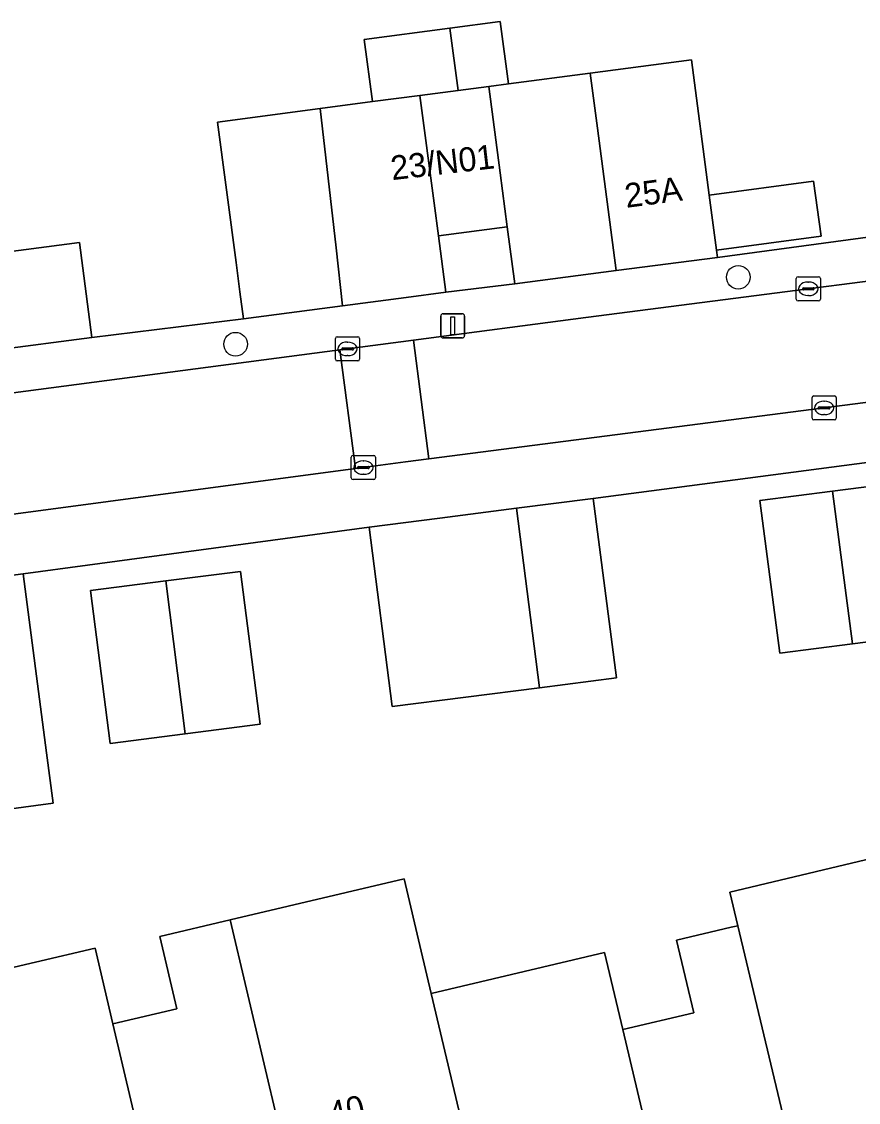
# Model space of a CAD drawing. Extents: x 158472 to 159562, y 388525 to 389606.
# Drawn here: x 159369.27 to 159403.89, y 388869.63 to 388914.34 of the extents above; entities that cross this region are included whole.
import ezdxf

# ---------------------------------------------------------------- set-up
doc = ezdxf.new("R2010")
doc.units = 0
for name, color, linetype in [('IMGEO_Boom', 7, 'Continuous'), ('IMGEO_Erf', 7, 'Continuous'), ('IMGEO_Kolk', 7, 'Continuous'), ('IMGEO_Lichtmast', 7, 'Continuous'), ('IMGEO_Muur', 7, 'Continuous'), ('IMGEO_Pand', 7, 'Continuous'), ('IMGEO_Pand_nummerreeks', 7, 'Continuous'), ('IMGEO_Rijbaan_lokaal_open', 7, 'Continuous'), ('IMGEO_Voetpad_open', 7, 'Continuous')]:
    doc.layers.add(name, color=color, linetype=linetype)

msp = doc.modelspace()

# ---------------------------------------------------------------- linework, layer by layer
at = {"layer": 'IMGEO_Boom'}
for centre in [(159398.917, 388903.762), (159378.121, 388900.993)]:
    msp.add_circle(centre, 0.489, dxfattribs=at)
at = {"layer": 'IMGEO_Erf'}
for points in [[(159368.611, 388904.796), (159371.665, 388905.196), (159372.18, 388901.27), (159378.45, 388902.043), (159378.302, 388903.163), (159378.143, 388904.373), (159377.378, 388910.185), (159381.625, 388910.743), (159383.782, 388911.027), (159383.444, 388913.598), (159386.987, 388914.064), (159389.068, 388914.338), (159389.407, 388911.767), (159392.787, 388912.212), (159396.979, 388912.763), (159397.716, 388907.159), (159402.035, 388907.739), (159402.339, 388905.469), (159398.014, 388904.888), (159398.054, 388904.586), (159406.518, 388905.722)], [(159405.704, 388896.297), (159392.919, 388894.613), (159393.875, 388887.192), (159390.7, 388886.783), (159384.602, 388885.998), (159383.646, 388893.419), (159371.99, 388891.847), (159369.335, 388891.489), (159370.303, 388884.083), (159370.576, 388881.999), (159367.395, 388881.583)], [(159406.654, 388888.986), (159403.642, 388888.596), (159400.631, 388888.206), (159399.812, 388894.524), (159402.82, 388894.914), (159405.832, 388895.305)], [(159367.364, 388874.849), (159372.305, 388876.013), (159373.043, 388872.882), (159375.685, 388873.504), (159374.983, 388876.487), (159377.898, 388877.174), (159385.099, 388878.87), (159385.802, 388875.887), (159386.215, 388874.132), (159393.385, 388875.832), (159394.141, 388872.642), (159397.076, 388873.337), (159396.366, 388876.337), (159398.626, 388876.872), (159398.901, 388876.938), (159398.571, 388878.329), (159405.683, 388880.014)]]:
    msp.add_lwpolyline(points, dxfattribs=at)
for points in [[(159389.359, 388905.847), (159386.511, 388905.473), (159386.817, 388903.144), (159389.67, 388903.484)], [(159379.138, 388885.27), (159376.035, 388884.873), (159372.932, 388884.477), (159372.124, 388890.8), (159375.229, 388891.197), (159378.33, 388891.593)]]:
    msp.add_lwpolyline(points, close=True, dxfattribs=at)
at = {"layer": 'IMGEO_Kolk'}
for p, q in [((159401.313, 388902.858), (159401.313, 388903.71)), ((159401.388, 388903.784), (159402.24, 388903.784)), ((159401.801, 388903.564), (159401.826, 388903.564)), ((159402.314, 388903.71), (159402.314, 388902.858)), ((159401.572, 388903.278), (159401.572, 388903.29)), ((159402.01, 388903.241), (159401.612, 388903.241)), ((159401.615, 388903.327), (159402.013, 388903.327)), ((159401.824, 388903.004), (159401.799, 388903.004)), ((159402.056, 388903.29), (159402.056, 388903.278)), ((159402.24, 388902.784), (159401.388, 388902.784)), ((159382.251, 388900.374), (159382.251, 388901.226)), ((159382.326, 388901.3), (159383.178, 388901.3)), ((159383.252, 388901.226), (159383.252, 388900.374)), ((159382.51, 388900.794), (159382.51, 388900.806)), ((159382.948, 388900.757), (159382.55, 388900.757)), ((159382.553, 388900.843), (159382.951, 388900.843)), ((159382.739, 388901.08), (159382.764, 388901.08)), ((159382.994, 388900.806), (159382.994, 388900.794)), ((159383.178, 388900.3), (159382.326, 388900.3)), ((159382.762, 388900.52), (159382.737, 388900.52)), ((159401.968, 388897.932), (159401.968, 388898.784)), ((159402.043, 388898.858), (159402.895, 388898.858)), ((159402.456, 388898.638), (159402.481, 388898.638)), ((159402.969, 388898.784), (159402.969, 388897.932)), ((159402.227, 388898.352), (159402.227, 388898.364)), ((159402.665, 388898.315), (159402.267, 388898.315)), ((159402.27, 388898.401), (159402.668, 388898.401)), ((159402.479, 388898.078), (159402.454, 388898.078)), ((159402.711, 388898.364), (159402.711, 388898.352)), ((159402.895, 388897.858), (159402.043, 388897.858)), ((159382.907, 388895.464), (159382.907, 388896.316)), ((159382.982, 388896.39), (159383.834, 388896.39)), ((159383.908, 388896.316), (159383.908, 388895.464)), ((159383.166, 388895.884), (159383.166, 388895.896)), ((159383.604, 388895.847), (159383.206, 388895.847)), ((159383.209, 388895.933), (159383.607, 388895.933)), ((159383.395, 388896.17), (159383.42, 388896.17)), ((159383.65, 388895.896), (159383.65, 388895.884)), ((159383.834, 388895.39), (159382.982, 388895.39)), ((159383.418, 388895.61), (159383.393, 388895.61))]:
    msp.add_line(p, q, dxfattribs=at)
for points in [[(159401.313, 388902.858), (159401.313, 388903.71)], [(159401.388, 388903.784), (159402.24, 388903.784)], [(159402.314, 388903.71), (159402.314, 388902.858)], [(159402.24, 388902.784), (159401.388, 388902.784)], [(159382.251, 388900.374), (159382.251, 388901.226)], [(159382.326, 388901.3), (159383.178, 388901.3)], [(159383.252, 388901.226), (159383.252, 388900.374)], [(159383.178, 388900.3), (159382.326, 388900.3)], [(159401.968, 388897.932), (159401.968, 388898.784)], [(159402.043, 388898.858), (159402.895, 388898.858)], [(159402.969, 388898.784), (159402.969, 388897.932)], [(159402.895, 388897.858), (159402.043, 388897.858)], [(159382.907, 388895.464), (159382.907, 388896.316)], [(159382.982, 388896.39), (159383.834, 388896.39)], [(159383.908, 388896.316), (159383.908, 388895.464)], [(159383.834, 388895.39), (159382.982, 388895.39)]]:
    msp.add_lwpolyline(points, dxfattribs=at)
for centre, radius, start, end in [((159401.39, 388903.708), 0.0765, 91.552, 178.448), ((159401.39, 388903.708), 0.0765, 91.552, 178.448), ((159402.238, 388903.708), 0.0765, 1.552, 88.448), ((159402.238, 388903.708), 0.0765, 1.552, 88.448), ((159401.612, 388903.287), 0.0403, 85.8775, 175.7526), ((159401.609, 388903.277), 0.0366, 178.938, 274.7102), ((159402.013, 388903.284), 0.043, 264.8664, 352.4533), ((159402.017, 388903.289), 0.0386, 1.7309, 96.639), ((159401.39, 388902.86), 0.0765, 181.552, 268.448), ((159401.39, 388902.86), 0.0765, 181.552, 268.448), ((159402.238, 388902.86), 0.0765, 271.552, 358.448), ((159402.238, 388902.86), 0.0765, 271.552, 358.448), ((159382.328, 388901.224), 0.0765, 91.552, 178.448), ((159382.328, 388901.224), 0.0765, 91.552, 178.448), ((159383.176, 388901.224), 0.0765, 1.552, 88.448), ((159383.176, 388901.224), 0.0765, 1.552, 88.448), ((159382.55, 388900.803), 0.0403, 85.8775, 175.7526), ((159382.547, 388900.793), 0.0366, 178.938, 274.7102), ((159382.951, 388900.8), 0.043, 264.8664, 352.4533), ((159382.955, 388900.805), 0.0386, 1.7309, 96.639), ((159382.328, 388900.376), 0.0765, 181.552, 268.448), ((159382.328, 388900.376), 0.0765, 181.552, 268.448), ((159383.176, 388900.376), 0.0765, 271.552, 358.448), ((159383.176, 388900.376), 0.0765, 271.552, 358.448), ((159402.045, 388898.782), 0.0765, 91.552, 178.448), ((159402.045, 388898.782), 0.0765, 91.552, 178.448), ((159402.893, 388898.782), 0.0765, 1.552, 88.448), ((159402.893, 388898.782), 0.0765, 1.552, 88.448), ((159402.267, 388898.361), 0.0403, 85.8775, 175.7526), ((159402.264, 388898.351), 0.0366, 178.938, 274.7102), ((159402.668, 388898.358), 0.043, 264.8664, 352.4533), ((159402.672, 388898.363), 0.0386, 1.7309, 96.639), ((159402.045, 388897.934), 0.0765, 181.552, 268.448), ((159402.045, 388897.934), 0.0765, 181.552, 268.448), ((159402.893, 388897.934), 0.0765, 271.552, 358.448), ((159402.893, 388897.934), 0.0765, 271.552, 358.448), ((159382.984, 388896.314), 0.0765, 91.552, 178.448), ((159382.984, 388896.314), 0.0765, 91.552, 178.448), ((159383.832, 388896.314), 0.0765, 1.552, 88.448), ((159383.832, 388896.314), 0.0765, 1.552, 88.448), ((159383.206, 388895.893), 0.0403, 85.8775, 175.7526), ((159383.203, 388895.883), 0.0366, 178.938, 274.7102), ((159383.607, 388895.89), 0.043, 264.8664, 352.4533), ((159383.611, 388895.895), 0.0386, 1.7309, 96.639), ((159382.984, 388895.466), 0.0765, 181.552, 268.448), ((159382.984, 388895.466), 0.0765, 181.552, 268.448), ((159383.832, 388895.466), 0.0765, 271.552, 358.448), ((159383.832, 388895.466), 0.0765, 271.552, 358.448)]:
    msp.add_arc(centre, radius, start, end, dxfattribs=at)
for centre, major_axis, ratio, start_param, end_param in [((159401.8, 388903.284), (-0.387, 0.002), 0.722429, 4.712389, 7.853982), ((159401.825, 388903.284), (-0.39, 0.002), 0.717154, 1.570796, 4.712389), ((159382.738, 388900.8), (-0.387, 0.002), 0.722429, 4.712389, 7.853982), ((159382.763, 388900.8), (-0.39, 0.002), 0.717154, 1.570796, 4.712389), ((159402.455, 388898.358), (-0.387, 0.002), 0.722429, 4.712389, 7.853982), ((159402.48, 388898.358), (-0.39, 0.002), 0.717154, 1.570796, 4.712389), ((159383.394, 388895.89), (-0.387, 0.002), 0.722429, 4.712389, 7.853982), ((159383.419, 388895.89), (-0.39, 0.002), 0.717154, 1.570796, 4.712389)]:
    msp.add_ellipse(centre, major_axis=major_axis, ratio=ratio, start_param=start_param, end_param=end_param, dxfattribs=at)
at = {"layer": 'IMGEO_Lichtmast'}
for p, q in [((159386.607, 388901.351), (159386.607, 388902.151)), ((159386.607, 388902.151), (159386.607, 388901.351)), ((159386.707, 388902.251), (159387.497, 388902.251)), ((159387.497, 388902.251), (159386.707, 388902.251)), ((159387.597, 388902.151), (159387.597, 388901.351)), ((159387.597, 388901.351), (159387.597, 388902.151)), ((159387.497, 388901.251), (159386.707, 388901.251)), ((159386.707, 388901.251), (159387.497, 388901.251))]:
    msp.add_line(p, q, dxfattribs=at)
msp.add_lwpolyline([(159387.027, 388902.126), (159387.177, 388902.126), (159387.177, 388901.376), (159387.027, 388901.376), (159387.027, 388902.126)], dxfattribs=at)
for centre, start, end in [((159386.707, 388902.151), 90, 180), ((159386.707, 388902.151), 90, 180), ((159387.497, 388902.151), 0, 90), ((159387.497, 388902.151), 360, 90), ((159386.707, 388901.351), 180, 270), ((159386.707, 388901.351), 180, 270), ((159387.497, 388901.351), 270, 0), ((159387.497, 388901.351), 270, 0)]:
    msp.add_arc(centre, 0.1, start, end, dxfattribs=at)
at = {"layer": 'IMGEO_Muur'}
for points in [[(159406.518, 388905.722), (159398.054, 388904.586)], [(159372.18, 388901.27), (159378.45, 388902.043)], [(159369.335, 388891.489), (159371.99, 388891.847)]]:
    msp.add_lwpolyline(points, dxfattribs=at)
at = {"layer": 'IMGEO_Pand'}
for points in [[(159386.987, 388914.064), (159387.325, 388911.493), (159388.595, 388911.66), (159389.407, 388911.767), (159389.068, 388914.338)], [(159386.987, 388914.064), (159383.444, 388913.598), (159383.782, 388911.027), (159385.746, 388911.285), (159387.325, 388911.493)], [(159396.979, 388912.763), (159392.787, 388912.212), (159393.088, 388909.924), (159393.862, 388904.035), (159398.054, 388904.586), (159398.014, 388904.888), (159397.716, 388907.159)], [(159393.088, 388909.924), (159392.787, 388912.212), (159389.407, 388911.767), (159388.595, 388911.66), (159389.065, 388908.084), (159389.359, 388905.847), (159389.67, 388903.484), (159393.862, 388904.035)], [(159388.595, 388911.66), (159387.325, 388911.493), (159385.746, 388911.285), (159386.332, 388906.834), (159386.511, 388905.473), (159389.359, 388905.847), (159389.065, 388908.084)], [(159385.746, 388911.285), (159383.782, 388911.027), (159381.625, 388910.743), (159382.276, 388904.98), (159382.547, 388902.582), (159385.176, 388902.928), (159386.817, 388903.144), (159386.511, 388905.473), (159386.332, 388906.834)], [(159382.547, 388902.582), (159382.276, 388904.98), (159381.625, 388910.743), (159377.378, 388910.185), (159378.143, 388904.373), (159378.302, 388903.163), (159378.45, 388902.043)], [(159367.797, 388910.364), (159362.071, 388909.556), (159362.439, 388906.724), (159359.462, 388906.337), (159359.482, 388906.186), (159359.515, 388905.933), (159360.221, 388900.549), (159368.035, 388901.574), (159368.145, 388900.742), (159372.18, 388901.27), (159371.665, 388905.196), (159368.611, 388904.796)], [(159397.716, 388907.159), (159398.014, 388904.888), (159402.339, 388905.469), (159402.035, 388907.739)], [(159403.642, 388888.596), (159406.654, 388888.986), (159406.701, 388888.623), (159409.576, 388888.996), (159408.58, 388896.671), (159405.704, 388896.297), (159405.832, 388895.305), (159402.82, 388894.914)], [(159403.642, 388888.596), (159402.82, 388894.914), (159399.812, 388894.524), (159400.631, 388888.206)], [(159390.7, 388886.783), (159393.875, 388887.192), (159392.919, 388894.613), (159389.745, 388894.204)], [(159390.7, 388886.783), (159389.745, 388894.204), (159386.569, 388893.795), (159383.646, 388893.419), (159384.602, 388885.998)], [(159369.335, 388891.489), (159366.156, 388891.073), (159367.123, 388883.668), (159367.395, 388881.583), (159370.576, 388881.999), (159370.303, 388884.083)], [(159375.229, 388891.197), (159376.035, 388884.873), (159379.138, 388885.27), (159378.33, 388891.593)], [(159375.229, 388891.197), (159372.124, 388890.8), (159372.932, 388884.477), (159376.035, 388884.873)], [(159405.683, 388880.014), (159398.571, 388878.329), (159398.901, 388876.938), (159400.975, 388868.207), (159401.27, 388868.277), (159402.37, 388868.538), (159402.703, 388867.132), (159408.416, 388868.485)], [(159380.6, 388865.701), (159386.303, 388867.044), (159385.978, 388868.425), (159387.477, 388868.778), (159386.215, 388874.132), (159385.802, 388875.887), (159385.099, 388878.87), (159377.898, 388877.174)], [(159380.6, 388865.701), (159377.898, 388877.174), (159374.983, 388876.487), (159375.685, 388873.504), (159373.043, 388872.882), (159375.042, 388864.391)], [(159398.901, 388876.938), (159398.626, 388876.872), (159396.366, 388876.337), (159397.076, 388873.337), (159394.141, 388872.642), (159396.145, 388864.192), (159401.621, 388865.489), (159400.975, 388868.207)], [(159373.043, 388872.882), (159372.305, 388876.013), (159367.364, 388874.849), (159364.249, 388874.115), (159366.668, 388863.846), (159369.022, 388864.4), (159369.34, 388863.048), (159375.042, 388864.391)], [(159394.141, 388872.642), (159393.385, 388875.832), (159386.215, 388874.132), (159387.477, 388868.778), (159388.885, 388869.11), (159389.407, 388866.903), (159390.373, 388862.825), (159396.145, 388864.192)]]:
    msp.add_lwpolyline(points, close=True, dxfattribs=at)
at = {"layer": 'IMGEO_Rijbaan_lokaal_open'}
for points in [[(159413.15, 388904.751), (159392.612, 388902.095), (159385.475, 388901.159), (159386.12, 388896.246), (159413.579, 388899.791)], [(159382.431, 388900.76), (159361.356, 388897.995)], [(159362.6, 388893.118), (159383.077, 388895.844), (159382.431, 388900.76)]]:
    msp.add_lwpolyline(points, dxfattribs=at)
msp.add_lwpolyline([(159386.12, 388896.246), (159385.475, 388901.159), (159382.431, 388900.76), (159383.077, 388895.844), (159385.155, 388896.121)], close=True, dxfattribs=at)
at = {"layer": 'IMGEO_Voetpad_open'}
for points in [[(159413.478, 388906.565), (159409.691, 388906.14), (159406.518, 388905.722), (159398.054, 388904.586), (159393.862, 388904.035), (159389.67, 388903.484), (159386.817, 388903.144), (159385.176, 388902.928), (159382.547, 388902.582), (159378.45, 388902.043), (159372.18, 388901.27), (159368.145, 388900.742), (159361.389, 388899.878)], [(159385.475, 388901.159), (159392.612, 388902.095), (159413.15, 388904.751)], [(159361.356, 388897.995), (159382.431, 388900.76), (159385.475, 388901.159)], [(159423.484, 388900.778), (159413.82, 388899.801), (159413.579, 388899.791), (159386.12, 388896.246), (159385.155, 388896.121), (159383.077, 388895.844), (159362.6, 388893.118)], [(159366.156, 388891.073), (159369.335, 388891.489), (159371.99, 388891.847), (159383.646, 388893.419), (159386.569, 388893.795), (159389.745, 388894.204), (159392.919, 388894.613), (159405.704, 388896.297), (159408.58, 388896.671), (159417.146, 388897.816), (159419.905, 388898.179), (159424.698, 388898.809)]]:
    msp.add_lwpolyline(points, dxfattribs=at)

# ---------------------------------------------------------------- texts
at = {"layer": 'IMGEO_Pand_nummerreeks'}
for s, rotation, p in [('23/N01', 6.6062, (159384.594, 388907.777)), ('25A', 7.4886, (159394.285, 388906.632)), ('40', 13.2556, (159382.096, 388868.643))]:
    msp.add_text(s, height=1, rotation=rotation, dxfattribs=at).set_placement(p)

doc.saveas('drawing.dxf')
